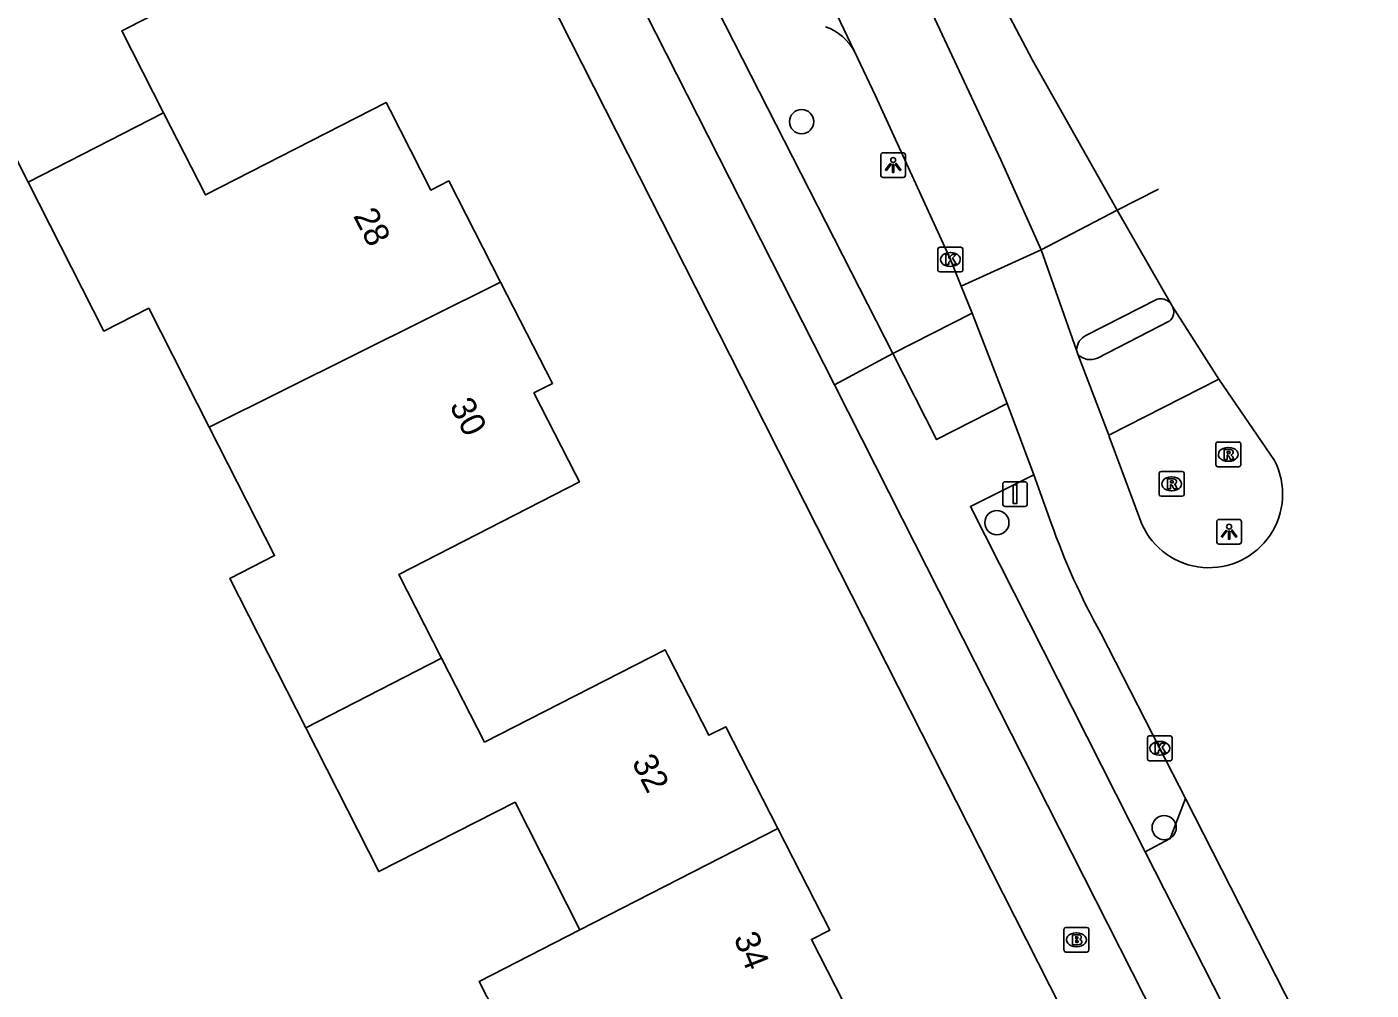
# Model space of a CAD drawing. Extents: x 162417 to 163721, y 384268 to 385416.
# Drawn here: x 163542 to 163596.3, y 384949 to 384987.9 of the extents above; entities that cross this region are included whole.
import ezdxf

# ---------------------------------------------------------------- set-up
doc = ezdxf.new("R2010")
doc.units = 0
for name, color, linetype in [('IMGEO_Boom', 7, 'Continuous'), ('IMGEO_Brandkraan', 7, 'Continuous'), ('IMGEO_Fietspad_open', 7, 'Continuous'), ('IMGEO_Kolk', 7, 'Continuous'), ('IMGEO_Lichtpunt', 7, 'Continuous'), ('IMGEO_Pand', 7, 'Continuous'), ('IMGEO_Pand_nummerreeks', 7, 'Continuous'), ('IMGEO_Parkeervlak_open', 7, 'Continuous'), ('IMGEO_Rijbaan_lokaal_gesloten', 7, 'Continuous'), ('IMGEO_Rioolput', 7, 'Continuous'), ('IMGEO_Verkeersbordpaal', 7, 'Continuous'), ('IMGEO_Voetpad_open', 7, 'Continuous')]:
    doc.layers.add(name, color=color, linetype=linetype)

msp = doc.modelspace()

# ---------------------------------------------------------------- linework, layer by layer
at = {"layer": 'IMGEO_Boom'}
for centre in [(163573.296, 384984.102), (163581.179, 384967.913), (163587.932, 384955.606)]:
    msp.add_circle(centre, 0.489, dxfattribs=at)
at = {"layer": 'IMGEO_Brandkraan'}
for p, q in [((163583.888, 384950.652), (163583.888, 384951.504)), ((163583.963, 384951.578), (163584.815, 384951.578)), ((163584.376, 384951.358), (163584.401, 384951.358)), ((163584.889, 384951.504), (163584.889, 384950.652)), ((163584.399, 384950.798), (163584.374, 384950.798)), ((163584.815, 384950.578), (163583.963, 384950.578))]:
    msp.add_line(p, q, dxfattribs=at)
for points in [[(163583.888, 384950.652), (163583.888, 384951.504)], [(163583.963, 384951.578), (163584.815, 384951.578)], [(163584.889, 384951.504), (163584.889, 384950.652)], [(163584.236, 384951.278), (163584.236, 384950.878), (163584.449, 384950.878)], [(163584.467, 384951.278), (163584.236, 384951.278)], [(163584.415, 384951.197), (163584.361, 384951.197), (163584.361, 384951.121)], [(163584.361, 384951.121), (163584.414, 384951.121)], [(163584.423, 384951.045), (163584.361, 384951.045), (163584.361, 384950.964)], [(163584.361, 384950.964), (163584.423, 384950.964)], [(163584.815, 384950.578), (163583.963, 384950.578)]]:
    msp.add_lwpolyline(points, dxfattribs=at)
for centre, radius, start, end in [((163583.965, 384951.502), 0.0765, 91.552, 178.448), ((163583.965, 384951.502), 0.0765, 91.552, 178.448), ((163584.813, 384951.502), 0.0765, 1.552, 88.448), ((163584.813, 384951.502), 0.0765, 1.552, 88.448), ((163584.416, 384951.159), 0.0379, 267.8285, 90.9355), ((163584.424, 384951.004), 0.0404, 269.8759, 90.5077), ((163584.455, 384951.129), 0.251, 268.6676, 293.5347), ((163584.471, 384951.133), 0.145, 59.4692, 91.5367), ((163584.496, 384951.18), 0.0922, 285.5137, 58.1501), ((163584.501, 384950.988), 0.105, 301.3115, 78.989), ((163583.965, 384950.654), 0.0765, 181.552, 268.448), ((163583.965, 384950.654), 0.0765, 181.552, 268.448), ((163584.813, 384950.654), 0.0765, 271.552, 358.448), ((163584.813, 384950.654), 0.0765, 271.552, 358.448)]:
    msp.add_arc(centre, radius, start, end, dxfattribs=at)
for centre, major_axis, ratio, start_param, end_param in [((163584.375, 384951.078), (-0.387, 0.002), 0.722429, 4.712389, 7.853982), ((163584.4, 384951.078), (-0.39, 0.002), 0.717154, 1.570796, 4.712389)]:
    msp.add_ellipse(centre, major_axis=major_axis, ratio=ratio, start_param=start_param, end_param=end_param, dxfattribs=at)
at = {"layer": 'IMGEO_Fietspad_open'}
for points in [[(163585.246, 384974.56), (163588.139, 384976.041)], [(163576.974, 384974.74), (163574.621, 384973.481)], [(163581.6, 384972.726), (163578.743, 384971.268), (163576.974, 384974.74)], [(163590.142, 384973.701), (163585.694, 384971.452)], [(163574.621, 384973.481), (163577.374, 384968.061), (163596.886, 384929.577), (163623.647, 384877.065), (163632.793, 384858.931), (163649.142, 384826.839), (163653.17, 384818.952), (163659.857, 384805.917), (163666.533, 384792.914), (163666.937, 384792.116)], [(163587.17, 384954.629), (163580.11, 384968.571), (163582.666, 384969.844)], [(163591.881, 384945.373), (163587.17, 384954.629)]]:
    msp.add_lwpolyline(points, dxfattribs=at)
for centre, radius, start, end in [((163587.849, 384976.413), 0.472, 307.9136, 28.4348), ((163584.953, 384975.171), 0.677, 222.2846, 295.6234)]:
    msp.add_arc(centre, radius, start, end, dxfattribs=at)
at = {"layer": 'IMGEO_Kolk'}
for p, q in [((163578.876, 384979.036), (163579.728, 384979.036)), ((163578.801, 384978.11), (163578.801, 384978.962)), ((163579.289, 384978.816), (163579.314, 384978.816)), ((163579.802, 384978.962), (163579.802, 384978.11)), ((163579.728, 384978.036), (163578.876, 384978.036)), ((163579.312, 384978.256), (163579.287, 384978.256)), ((163587.254, 384958.381), (163587.254, 384959.233)), ((163587.329, 384959.307), (163588.181, 384959.307)), ((163587.742, 384959.087), (163587.767, 384959.087)), ((163588.255, 384959.233), (163588.255, 384958.381)), ((163587.765, 384958.527), (163587.74, 384958.527)), ((163588.181, 384958.307), (163587.329, 384958.307))]:
    msp.add_line(p, q, dxfattribs=at)
for points in [[(163578.876, 384979.036), (163579.728, 384979.036)], [(163578.801, 384978.11), (163578.801, 384978.962)], [(163579.122, 384978.736), (163579.245, 384978.736), (163579.245, 384978.585), (163579.375, 384978.736), (163579.539, 384978.736), (163579.393, 384978.585), (163579.546, 384978.336), (163579.394, 384978.336), (163579.309, 384978.5), (163579.245, 384978.433), (163579.245, 384978.336), (163579.122, 384978.336), (163579.122, 384978.736)], [(163579.802, 384978.962), (163579.802, 384978.11)], [(163579.728, 384978.036), (163578.876, 384978.036)], [(163587.254, 384958.381), (163587.254, 384959.233)], [(163587.329, 384959.307), (163588.181, 384959.307)], [(163587.575, 384959.007), (163587.698, 384959.007), (163587.698, 384958.856), (163587.828, 384959.007), (163587.992, 384959.007), (163587.846, 384958.856), (163587.999, 384958.607), (163587.847, 384958.607), (163587.762, 384958.771), (163587.698, 384958.704), (163587.698, 384958.607), (163587.575, 384958.607), (163587.575, 384959.007)], [(163588.255, 384959.233), (163588.255, 384958.381)], [(163588.181, 384958.307), (163587.329, 384958.307)]]:
    msp.add_lwpolyline(points, dxfattribs=at)
for centre, start, end in [((163578.878, 384978.96), 91.552, 178.448), ((163578.878, 384978.96), 91.552, 178.448), ((163579.726, 384978.96), 1.552, 88.448), ((163579.726, 384978.96), 1.552, 88.448), ((163578.878, 384978.112), 181.552, 268.448), ((163578.878, 384978.112), 181.552, 268.448), ((163579.726, 384978.112), 271.552, 358.448), ((163579.726, 384978.112), 271.552, 358.448), ((163587.331, 384959.231), 91.552, 178.448), ((163587.331, 384959.231), 91.552, 178.448), ((163588.179, 384959.231), 1.552, 88.448), ((163588.179, 384959.231), 1.552, 88.448), ((163587.331, 384958.383), 181.552, 268.448), ((163587.331, 384958.383), 181.552, 268.448), ((163588.179, 384958.383), 271.552, 358.448), ((163588.179, 384958.383), 271.552, 358.448)]:
    msp.add_arc(centre, 0.0765, start, end, dxfattribs=at)
for centre, major_axis, ratio, start_param, end_param in [((163579.288, 384978.536), (-0.387, 0.002), 0.722429, 4.712389, 7.853982), ((163579.313, 384978.536), (-0.39, 0.002), 0.717154, 1.570796, 4.712389), ((163587.741, 384958.807), (-0.387, 0.002), 0.722429, 4.712389, 7.853982), ((163587.766, 384958.807), (-0.39, 0.002), 0.717154, 1.570796, 4.712389)]:
    msp.add_ellipse(centre, major_axis=major_axis, ratio=ratio, start_param=start_param, end_param=end_param, dxfattribs=at)
at = {"layer": 'IMGEO_Lichtpunt'}
for p, q in [((163577.395, 384982.848), (163576.587, 384982.848)), ((163577.395, 384982.848), (163576.587, 384982.848)), ((163576.493, 384982.753), (163576.493, 384981.946)), ((163576.493, 384982.753), (163576.493, 384981.946)), ((163577.489, 384981.946), (163577.489, 384982.753)), ((163577.489, 384981.946), (163577.489, 384982.753)), ((163576.587, 384981.852), (163577.395, 384981.852)), ((163576.587, 384981.852), (163577.395, 384981.852)), ((163590.054, 384967.953), (163590.054, 384967.146)), ((163590.054, 384967.953), (163590.054, 384967.146)), ((163590.956, 384968.048), (163590.148, 384968.048)), ((163590.956, 384968.048), (163590.148, 384968.048)), ((163591.05, 384967.146), (163591.05, 384967.953)), ((163591.05, 384967.146), (163591.05, 384967.953)), ((163590.148, 384967.052), (163590.956, 384967.052)), ((163590.148, 384967.052), (163590.956, 384967.052))]:
    msp.add_line(p, q, dxfattribs=at)
for points in [[(163576.867, 384982.417), (163576.906, 384982.389), (163576.718, 384982.127), (163576.68, 384982.154), (163576.867, 384982.417)], [(163576.969, 384982.369), (163577.016, 384982.369), (163577.016, 384982.047), (163576.969, 384982.047), (163576.969, 384982.369)], [(163577.079, 384982.389), (163577.117, 384982.416), (163577.304, 384982.154), (163577.265, 384982.126), (163577.079, 384982.389)], [(163590.428, 384967.617), (163590.467, 384967.589), (163590.279, 384967.327), (163590.241, 384967.354), (163590.428, 384967.617)], [(163590.64, 384967.589), (163590.678, 384967.616), (163590.865, 384967.354), (163590.826, 384967.326), (163590.64, 384967.589)], [(163590.53, 384967.569), (163590.577, 384967.569), (163590.577, 384967.247), (163590.53, 384967.247), (163590.53, 384967.569)]]:
    msp.add_lwpolyline(points, dxfattribs=at)
for centre in [(163576.992, 384982.551), (163590.553, 384967.751)]:
    msp.add_circle(centre, 0.0994, dxfattribs=at)
for centre, start, end in [((163576.587, 384982.753), 90, 180), ((163576.587, 384982.753), 90, 180), ((163577.395, 384982.753), 0, 90), ((163577.395, 384982.753), 0, 90), ((163576.587, 384981.946), 180, 270), ((163576.587, 384981.946), 180, 270), ((163577.395, 384981.946), 270, 0), ((163577.395, 384981.946), 270, 360), ((163590.148, 384967.953), 90, 180), ((163590.148, 384967.953), 90, 180), ((163590.956, 384967.953), 0, 90), ((163590.956, 384967.953), 0, 90), ((163590.148, 384967.146), 180, 270), ((163590.148, 384967.146), 180, 270), ((163590.956, 384967.146), 270, 0), ((163590.956, 384967.146), 270, 360)]:
    msp.add_arc(centre, 0.0946, start, end, dxfattribs=at)
at = {"layer": 'IMGEO_Pand'}
for points in [[(163541.941, 384995.347), (163544.452, 384990.409), (163539.033, 384987.654), (163542.076, 384981.664)], [(163547.54, 384984.455), (163545.85, 384987.766), (163553.158, 384991.482)], [(163542.076, 384981.664), (163547.54, 384984.455)], [(163561.148, 384977.622), (163559.054, 384981.71), (163558.334, 384981.341), (163556.686, 384984.558), (163556.522, 384984.878), (163549.23, 384981.144), (163547.54, 384984.455)], [(163542.076, 384981.664), (163545.133, 384975.645), (163546.943, 384976.566), (163549.382, 384971.771)], [(163561.148, 384977.622), (163549.382, 384971.771)], [(163558.766, 384962.44), (163557.032, 384965.826), (163564.327, 384969.562), (163564.17, 384969.868), (163562.49, 384973.148), (163563.242, 384973.533), (163561.148, 384977.622)], [(163549.382, 384971.771), (163552.021, 384966.584), (163550.211, 384965.663), (163553.281, 384959.628)], [(163572.333, 384955.575), (163570.232, 384959.678), (163569.554, 384959.331), (163567.914, 384962.534), (163567.785, 384962.786), (163560.499, 384959.055), (163558.766, 384962.44)], [(163558.766, 384962.44), (163553.281, 384959.628)], [(163553.281, 384959.628), (163556.229, 384953.832), (163561.728, 384956.63), (163564.346, 384951.484)], [(163564.346, 384951.484), (163572.333, 384955.575)], [(163575.298, 384947.953), (163573.691, 384951.09), (163574.435, 384951.47), (163572.333, 384955.575)], [(163564.346, 384951.484), (163560.274, 384949.399), (163562.758, 384944.551), (163561.353, 384943.836), (163564.445, 384937.758), (163566.719, 384938.915), (163566.822, 384938.713)]]:
    msp.add_lwpolyline(points, dxfattribs=at)
at = {"layer": 'IMGEO_Parkeervlak_open'}
msp.add_arc((163573.616, 384985.986), 2.045, 27.3726, 71.5863, dxfattribs=at)
at = {"layer": 'IMGEO_Rijbaan_lokaal_gesloten'}
for points in [[(163543.493, 385050.372), (163565.691, 385006.707), (163569.085, 385000), (163570.744, 384996.761), (163575.432, 384986.926)], [(163582.97, 384978.933), (163581.337, 384982.561), (163578.372, 384988.883)], [(163581.634, 384988.446), (163581.685, 384988.346), (163582.618, 384986.586), (163586.033, 384980.524)], [(163575.432, 384986.926), (163576.284, 384985.149), (163579.304, 384978.533), (163579.742, 384977.454)], [(163586.033, 384980.524), (163587.703, 384981.381)], [(163586.033, 384980.524), (163588.168, 384976.805)], [(163582.97, 384978.933), (163579.742, 384977.454)], [(163584.396, 384974.876), (163582.97, 384978.933)], [(163579.742, 384977.454), (163580.181, 384976.374)], [(163580.181, 384976.374), (163581.6, 384972.726)], [(163588.168, 384976.805), (163588.264, 384976.638)], [(163588.264, 384976.638), (163590.142, 384973.701)], [(163584.452, 384974.715), (163584.396, 384974.876)], [(163585.694, 384971.452), (163584.452, 384974.715)], [(163590.142, 384973.701), (163592.388, 384970.418)], [(163581.6, 384972.726), (163582.666, 384969.844)], [(163587.03, 384967.853), (163585.717, 384971.392), (163585.694, 384971.452)], [(163582.666, 384969.844), (163583.37, 384967.898)], [(163585.375, 384963.457), (163587.758, 384958.804), (163588.79, 384956.778)], [(163588.79, 384956.778), (163594.618, 384945.342)]]:
    msp.add_lwpolyline(points, dxfattribs=at)
for centre, radius, start, end in [((163589.742, 384969.066), 2.971, 204.0954, 27.0676), ((163610.662, 384977.547), 28.948, 199.4701, 209.1259)]:
    msp.add_arc(centre, radius, start, end, dxfattribs=at)
at = {"layer": 'IMGEO_Rioolput'}
for p, q in [((163590.019, 384970.244), (163590.019, 384971.096)), ((163590.094, 384971.17), (163590.946, 384971.17)), ((163590.507, 384970.95), (163590.532, 384970.95)), ((163591.02, 384971.096), (163591.02, 384970.244)), ((163590.53, 384970.39), (163590.505, 384970.39)), ((163587.733, 384969.055), (163587.733, 384969.907)), ((163587.808, 384969.981), (163588.66, 384969.981)), ((163588.734, 384969.907), (163588.734, 384969.055)), ((163590.946, 384970.17), (163590.094, 384970.17)), ((163588.221, 384969.761), (163588.246, 384969.761)), ((163588.66, 384968.981), (163587.808, 384968.981)), ((163588.244, 384969.201), (163588.219, 384969.201))]:
    msp.add_line(p, q, dxfattribs=at)
for points in [[(163590.019, 384970.244), (163590.019, 384971.096)], [(163590.094, 384971.17), (163590.946, 384971.17)], [(163590.608, 384970.868), (163590.356, 384970.87), (163590.356, 384970.47)], [(163591.02, 384971.096), (163591.02, 384970.244)], [(163590.356, 384970.47), (163590.48, 384970.47), (163590.48, 384970.632), (163590.491, 384970.632)], [(163590.534, 384970.789), (163590.48, 384970.789), (163590.48, 384970.708)], [(163590.48, 384970.708), (163590.532, 384970.708)], [(163590.538, 384970.603), (163590.609, 384970.47), (163590.749, 384970.47), (163590.684, 384970.596)], [(163587.733, 384969.055), (163587.733, 384969.907)], [(163587.808, 384969.981), (163588.66, 384969.981)], [(163588.734, 384969.907), (163588.734, 384969.055)], [(163590.946, 384970.17), (163590.094, 384970.17)], [(163588.322, 384969.679), (163588.07, 384969.681), (163588.07, 384969.281)], [(163588.07, 384969.281), (163588.194, 384969.281), (163588.194, 384969.443), (163588.205, 384969.443)], [(163588.248, 384969.6), (163588.194, 384969.6), (163588.194, 384969.519)], [(163588.194, 384969.519), (163588.246, 384969.519)], [(163588.252, 384969.414), (163588.323, 384969.281), (163588.463, 384969.281), (163588.398, 384969.407)], [(163588.66, 384968.981), (163587.808, 384968.981)]]:
    msp.add_lwpolyline(points, dxfattribs=at)
for centre, radius, start, end in [((163590.096, 384971.094), 0.0765, 91.552, 178.448), ((163590.096, 384971.094), 0.0765, 91.552, 178.448), ((163590.944, 384971.094), 0.0765, 1.552, 88.448), ((163590.944, 384971.094), 0.0765, 1.552, 88.448), ((163590.49, 384970.579), 0.0533, 26.0293, 88.6989), ((163590.516, 384970.897), 0.19, 274.7715, 282.9687), ((163590.54, 384970.693), 0.0964, 77.0061, 93.1865), ((163590.554, 384970.75), 0.0378, 276.6634, 79.6772), ((163590.607, 384970.758), 0.109, 350.3612, 89.416), ((163590.605, 384970.758), 0.112, 277.5842, 350.9817), ((163590.589, 384970.543), 0.108, 29.5134, 73.7905), ((163587.81, 384969.905), 0.0765, 91.552, 178.448), ((163587.81, 384969.905), 0.0765, 91.552, 178.448), ((163588.658, 384969.905), 0.0765, 1.552, 88.448), ((163588.658, 384969.905), 0.0765, 1.552, 88.448), ((163590.096, 384970.246), 0.0765, 181.552, 268.448), ((163590.096, 384970.246), 0.0765, 181.552, 268.448), ((163590.944, 384970.246), 0.0765, 271.552, 358.448), ((163590.944, 384970.246), 0.0765, 271.552, 358.448), ((163588.204, 384969.39), 0.0533, 26.0293, 88.6989), ((163588.23, 384969.708), 0.19, 274.7715, 282.9687), ((163588.254, 384969.504), 0.0964, 77.0061, 93.1865), ((163588.268, 384969.561), 0.0378, 276.6634, 79.6772), ((163588.321, 384969.569), 0.109, 350.3612, 89.416), ((163588.319, 384969.569), 0.112, 277.5842, 350.9817), ((163588.303, 384969.354), 0.108, 29.5134, 73.7905), ((163587.81, 384969.057), 0.0765, 181.552, 268.448), ((163587.81, 384969.057), 0.0765, 181.552, 268.448), ((163588.658, 384969.057), 0.0765, 271.552, 358.448), ((163588.658, 384969.057), 0.0765, 271.552, 358.448)]:
    msp.add_arc(centre, radius, start, end, dxfattribs=at)
for centre, major_axis, ratio, start_param, end_param in [((163590.506, 384970.67), (-0.387, 0.002), 0.722429, 4.712389, 7.853982), ((163590.531, 384970.67), (-0.39, 0.002), 0.717154, 1.570796, 4.712389), ((163588.22, 384969.481), (-0.387, 0.002), 0.722429, 4.712389, 7.853982), ((163588.245, 384969.481), (-0.39, 0.002), 0.717154, 1.570796, 4.712389)]:
    msp.add_ellipse(centre, major_axis=major_axis, ratio=ratio, start_param=start_param, end_param=end_param, dxfattribs=at)
at = {"layer": 'IMGEO_Verkeersbordpaal'}
for p, q in [((163581.415, 384968.667), (163581.415, 384969.467)), ((163581.415, 384969.467), (163581.415, 384968.667)), ((163581.515, 384969.567), (163582.305, 384969.567)), ((163582.305, 384969.567), (163581.515, 384969.567)), ((163582.405, 384969.467), (163582.405, 384968.667)), ((163582.405, 384968.667), (163582.405, 384969.467)), ((163582.305, 384968.567), (163581.515, 384968.567)), ((163581.515, 384968.567), (163582.305, 384968.567))]:
    msp.add_line(p, q, dxfattribs=at)
msp.add_lwpolyline([(163581.835, 384969.442), (163581.985, 384969.442), (163581.985, 384968.692), (163581.835, 384968.692), (163581.835, 384969.442)], dxfattribs=at)
for centre, start, end in [((163581.515, 384969.467), 90, 180), ((163581.515, 384969.467), 90, 180), ((163582.305, 384969.467), 0, 90), ((163582.305, 384969.467), 360, 90), ((163581.515, 384968.667), 180, 270), ((163581.515, 384968.667), 180, 270), ((163582.305, 384968.667), 270, 0), ((163582.305, 384968.667), 270, 0)]:
    msp.add_arc(centre, 0.1, start, end, dxfattribs=at)
at = {"layer": 'IMGEO_Voetpad_open'}
for points in [[(163574.621, 384973.481), (163547.457, 385026.967), (163540.137, 385041.23), (163534.186, 385050.269), (163533.893, 385050.706)], [(163534.443, 385045.503), (163557.559, 385000), (163571.782, 384971.962), (163572.96, 384969.64), (163599.332, 384917.655), (163619.201, 384879.411), (163644.977, 384828.162)], [(163576.974, 384974.74), (163568.539, 384991.295)], [(163582.97, 384978.933), (163586.033, 384980.524)], [(163587.653, 384976.939), (163584.791, 384975.481)], [(163576.974, 384974.74), (163580.181, 384976.374)], [(163587.17, 384954.629), (163588.175, 384955.167), (163588.79, 384956.778)]]:
    msp.add_lwpolyline(points, dxfattribs=at)
for centre, radius, start, end in [((163587.777, 384976.358), 0.594, 48.7989, 102.0318), ((163585.079, 384974.861), 0.683, 114.94, 178.7796)]:
    msp.add_arc(centre, radius, start, end, dxfattribs=at)

# ---------------------------------------------------------------- texts
at = {"layer": 'IMGEO_Pand_nummerreeks'}
for s, rotation, p in [('28', 297.1236, (163555.18, 384980.303)), ('30', 297.1236, (163559.066, 384972.637)), ('32', 297.1122, (163566.423, 384958.25)), ('34', 291.5144, (163570.546, 384951.163))]:
    msp.add_text(s, height=1, rotation=rotation, dxfattribs=at).set_placement(p)

doc.saveas('drawing.dxf')
